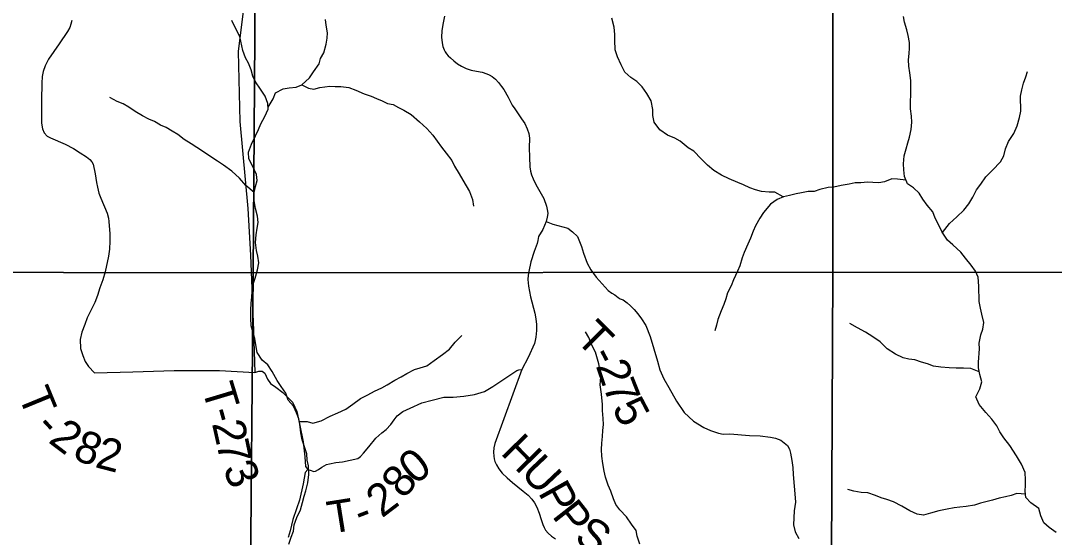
# Model space of a CAD drawing. Extents: x 0 to 34, y -8.9 to 22.
# Drawn here: x 24.719 to 26.538, y 19.856 to 20.766 of the extents above; entities that cross this region are included whole.
import ezdxf

# ---------------------------------------------------------------- set-up
doc = ezdxf.new("R2010")
doc.units = 0
for name, color, linetype in [('GM_X_Corporation', 7, 'Continuous'), ('GM_X_Minor_River', 7, 'Continuous'), ('GM_X_Township_Road', 7, 'Continuous'), ('GM_X_Township_Road_Text', 7, 'Continuous')]:
    doc.layers.add(name, color=color, linetype=linetype)

msp = doc.modelspace()

# ---------------------------------------------------------------- linework, layer by layer
at = {"layer": 'GM_X_Corporation'}
for points in [[(24.1402, 21.3227), (24.1588, 21.3221), (25.1357, 21.3204), (25.1285, 20.3218), (24.1258, 20.3236)], [(25.1357, 21.3204), (25.1645, 21.3207), (26.1479, 21.3194), (26.1486, 20.3228), (25.1285, 20.3218)], [(26.1479, 21.3194), (26.1865, 21.3191), (27.2076, 21.3201), (27.2068, 20.322), (26.1486, 20.3228)], [(25.1285, 20.3218), (25.1197, 19.3292), (24.1109, 19.3387), (24.1258, 20.3236)], [(25.1285, 20.3218), (26.1486, 20.3228), (26.1441, 19.3197), (25.1197, 19.3292)], [(27.2068, 20.322), (27.2053, 19.3094), (26.1441, 19.3197), (26.1486, 20.3228)]]:
    msp.add_lwpolyline(points, close=True, dxfattribs=at)
at = {"layer": 'GM_X_Minor_River'}
for points in [[(25.1208, 20.5223), (25.1204, 20.5341), (25.1252, 20.5482), (25.1327, 20.563), (25.1376, 20.5744), (25.1417, 20.5843), (25.1492, 20.5969), (25.1548, 20.6098), (25.1543, 20.62), (25.1493, 20.6329), (25.1413, 20.645), (25.1325, 20.6582), (25.1278, 20.668), (25.1247, 20.679), (25.1201, 20.6907), (25.1147, 20.7006), (25.1101, 20.7134), (25.105, 20.7381), (25.0996, 20.7479), (25.0907, 20.7664)], [(25.1546, 20.6135), (25.1638, 20.6284), (25.1679, 20.6387), (25.1811, 20.646), (25.1918, 20.6476), (25.2039, 20.6488), (25.2141, 20.653), (25.2277, 20.6649), (25.2345, 20.6759), (25.2443, 20.69), (25.2472, 20.6995), (25.2525, 20.7091), (25.2569, 20.7243), (25.2584, 20.7349), (25.2591, 20.7444), (25.2567, 20.758), (25.2555, 20.7682)], [(26.0612, 20.4554), (26.0465, 20.4639), (26.0367, 20.4635), (26.023, 20.4649), (26.0123, 20.4678), (26.0024, 20.4716), (25.9914, 20.4764), (25.9811, 20.4805), (25.9659, 20.4869), (25.9525, 20.4936), (25.9392, 20.5019), (25.9281, 20.5113), (25.917, 20.5226), (25.9037, 20.5358), (25.8941, 20.5418), (25.88, 20.5538), (25.8705, 20.5587), (25.8575, 20.5643), (25.8438, 20.5737), (25.8342, 20.5873), (25.8319, 20.599), (25.8318, 20.6093), (25.8287, 20.6248), (25.821, 20.6373), (25.8129, 20.6494), (25.8034, 20.6584), (25.7931, 20.6659), (25.7824, 20.6753), (25.7762, 20.6878), (25.7697, 20.7022), (25.7654, 20.7147), (25.7649, 20.7317), (25.7649, 20.7412), (25.7636, 20.7545), (25.7597, 20.7704)], [(26.4047, 20.1541), (26.405, 20.1639), (26.4064, 20.1875), (26.4059, 20.1977), (26.4089, 20.2121), (26.4126, 20.2224), (26.4141, 20.2338), (26.4109, 20.2486), (26.4082, 20.2592), (26.4058, 20.2713), (26.4057, 20.2978), (26.4044, 20.3138), (26.3994, 20.3243), (26.3921, 20.3353), (26.3822, 20.3474), (26.3738, 20.3579), (26.3596, 20.3707), (26.3501, 20.379), (26.3409, 20.3934), (26.3343, 20.407), (26.3289, 20.4176), (26.3247, 20.4289), (26.3144, 20.441), (26.3067, 20.4512), (26.3002, 20.4621), (26.2906, 20.4712), (26.2799, 20.4783), (26.2745, 20.4912), (26.2733, 20.5029), (26.2729, 20.5135), (26.2743, 20.5276), (26.2773, 20.5401), (26.2806, 20.5504), (26.2832, 20.5606), (26.2861, 20.5739), (26.2876, 20.5868), (26.2871, 20.5975), (26.2855, 20.6103), (26.2851, 20.6225), (26.2857, 20.6365), (26.286, 20.6486), (26.2856, 20.6604), (26.284, 20.6737), (26.2824, 20.6858), (26.2819, 20.6968), (26.283, 20.7082), (26.2837, 20.7177), (26.2836, 20.7275), (26.2809, 20.74), (26.2785, 20.7499), (26.2746, 20.7631), (26.2727, 20.773)], [(26.3414, 20.3925), (26.3537, 20.4086), (26.3669, 20.4205), (26.3793, 20.4319), (26.388, 20.4434), (26.3951, 20.4548), (26.4015, 20.4681), (26.4087, 20.478), (26.4177, 20.4906), (26.4298, 20.5024), (26.4433, 20.5173), (26.4493, 20.5276), (26.4523, 20.5401), (26.4575, 20.5527), (26.4673, 20.5671), (26.4729, 20.5805), (26.477, 20.5953), (26.4792, 20.6067), (26.479, 20.6328), (26.4812, 20.6439), (26.4838, 20.6556), (26.4879, 20.667), (26.4913, 20.6765)], [(25.2138, 20.6529), (25.2256, 20.6471), (25.2351, 20.6452), (25.2457, 20.6483), (25.2631, 20.6503), (25.273, 20.65), (25.2825, 20.6501), (25.2965, 20.6483), (25.3091, 20.6434), (25.324, 20.6371), (25.3358, 20.6326), (25.3453, 20.6289), (25.3556, 20.6244), (25.3651, 20.6199), (25.3746, 20.6181), (25.3841, 20.6128), (25.3936, 20.6079), (25.4066, 20.6004), (25.4211, 20.5876), (25.4341, 20.5756), (25.4448, 20.5639), (25.4521, 20.5533), (25.4601, 20.5431), (25.4678, 20.5326), (25.4778, 20.5194), (25.4828, 20.5095), (25.4912, 20.4959), (25.4973, 20.485), (25.5031, 20.4748), (25.5089, 20.4649), (25.5143, 20.4509), (25.5163, 20.4388)], [(25.1303, 20.4629), (25.1154, 20.4753), (25.1043, 20.4881), (25.0906, 20.5009), (25.0765, 20.5111), (25.0658, 20.5182), (25.0524, 20.5272), (25.0395, 20.5362), (25.0292, 20.5426), (25.0193, 20.5486), (25.0071, 20.5565), (24.9956, 20.5651), (24.9861, 20.5712), (24.9754, 20.5775), (24.9655, 20.582), (24.9545, 20.5884), (24.9449, 20.5925), (24.9339, 20.5981), (24.9209, 20.606), (24.9095, 20.6135), (24.8996, 20.6191), (24.8889, 20.6232), (24.876, 20.6304)], [(25.1914, 19.8435), (25.1954, 19.856), (25.1992, 19.8663), (25.2006, 19.8777), (25.2055, 19.8906), (25.2115, 19.9043), (25.2155, 19.9172), (25.2181, 19.9279), (25.2211, 19.9374), (25.2244, 19.9514), (25.2262, 19.9662), (25.2258, 19.9814), (25.2234, 19.9913), (25.223, 20.0026), (25.2183, 20.017), (25.2148, 20.0276), (25.2125, 20.0397), (25.2105, 20.0549), (25.2085, 20.0644), (25.2046, 20.075), (25.1992, 20.0867), (25.1901, 20.0972), (25.1862, 20.1093), (25.1778, 20.1214), (25.1708, 20.132), (25.1616, 20.1475), (25.154, 20.1592), (25.1444, 20.1675), (25.1352, 20.1815), (25.1336, 20.1913), (25.1316, 20.2057), (25.1278, 20.2178), (25.1247, 20.2284), (25.1242, 20.2417), (25.1241, 20.2557), (25.1251, 20.2683), (25.1262, 20.2785), (25.1269, 20.2887), (25.1283, 20.3016), (25.1317, 20.3119), (25.1362, 20.3267), (25.1383, 20.3393), (25.1364, 20.351), (25.1344, 20.3609), (25.1328, 20.3753), (25.1338, 20.3885), (25.1357, 20.4003), (25.1371, 20.4102), (25.1359, 20.4212), (25.1324, 20.4352), (25.1304, 20.4492), (25.1303, 20.4632), (25.1325, 20.4735), (25.1355, 20.4841), (25.1343, 20.4951), (25.1277, 20.5087), (25.1208, 20.5223)], [(26.2771, 20.485), (26.2624, 20.4865), (26.2522, 20.4872), (26.2393, 20.4822), (26.2294, 20.4799), (26.2192, 20.481), (26.2093, 20.4813), (26.1979, 20.4804), (26.1877, 20.48), (26.177, 20.478), (26.163, 20.4757), (26.1501, 20.4725), (26.1403, 20.4717), (26.1258, 20.4682), (26.1156, 20.4651), (26.1054, 20.4647), (26.0936, 20.4627), (26.0841, 20.4607), (26.072, 20.458), (26.0618, 20.4556), (26.0508, 20.4506), (26.0387, 20.4426), (26.0263, 20.4277), (26.0199, 20.4178), (26.0124, 20.4045), (26.0082, 20.395), (26.0034, 20.3828), (25.9989, 20.3722), (25.9925, 20.3573), (25.9888, 20.3478), (25.9847, 20.3342), (25.9806, 20.3246), (25.9739, 20.3091), (25.9694, 20.2984), (25.9634, 20.2862), (25.9601, 20.2756), (25.9567, 20.2657), (25.9518, 20.2547), (25.9459, 20.2395), (25.944, 20.2292), (25.9411, 20.2193)], [(26.4061, 20.1471), (26.3914, 20.1529), (26.3785, 20.1539), (26.3656, 20.1538), (26.3535, 20.1541), (26.3386, 20.1552), (26.3257, 20.157), (26.3151, 20.1611), (26.3048, 20.1644), (26.293, 20.1685), (26.282, 20.1696), (26.2725, 20.1718), (26.2588, 20.1782), (26.2443, 20.1879), (26.232, 20.2), (26.2191, 20.209), (26.2061, 20.2169), (26.192, 20.2248), (26.1787, 20.2323)], [(25.2095, 20.0595), (25.2233, 20.0599), (25.2332, 20.0569), (25.248, 20.0608), (25.2639, 20.0693), (25.2772, 20.0747), (25.2915, 20.0816), (25.3036, 20.0904), (25.3176, 20.1), (25.3305, 20.1069), (25.3418, 20.113), (25.3547, 20.1192), (25.3645, 20.1242), (25.3778, 20.1322), (25.3888, 20.1384), (25.399, 20.1441), (25.4122, 20.151), (25.4224, 20.1541), (25.4338, 20.1576), (25.447, 20.1672), (25.4614, 20.1775), (25.4742, 20.1871), (25.484, 20.1993), (25.4957, 20.2111)], [(25.8091, 19.8434), (25.8041, 19.8574), (25.8025, 19.8676), (25.7941, 19.8789), (25.7853, 19.8914), (25.7738, 19.9038), (25.7665, 19.9136), (25.7627, 19.9235), (25.7576, 19.9371), (25.7534, 19.9473), (25.7487, 19.9617), (25.746, 19.9719), (25.744, 19.9855), (25.742, 19.9984), (25.7412, 20.0106), (25.7423, 20.0212), (25.7433, 20.033), (25.744, 20.0436), (25.7447, 20.0546), (25.7446, 20.0652), (25.7434, 20.0792), (25.743, 20.0895), (25.7413, 20.1077), (25.7393, 20.124), (25.74, 20.1384), (25.7392, 20.1478), (25.7368, 20.1615), (25.7306, 20.1819), (25.724, 20.1952), (25.719, 20.2076), (25.7133, 20.2175)], [(26.5418, 19.8641), (26.5292, 19.8731), (26.5197, 19.881), (26.5146, 19.8935), (26.5111, 19.9064), (26.497, 19.9161), (26.4882, 19.9259), (26.487, 19.9369), (26.4873, 19.9472), (26.4877, 19.957), (26.4872, 19.9699), (26.4806, 19.9847), (26.4718, 19.999), (26.4603, 20.0171), (26.4496, 20.0311), (26.4427, 20.0417), (26.4369, 20.0523), (26.4285, 20.064), (26.4178, 20.0757), (26.4063, 20.0896), (26.4001, 20.1029), (26.4072, 20.1173), (26.4106, 20.1298), (26.4071, 20.1423), (26.4047, 20.1541)], [(26.4876, 19.9316), (26.4722, 19.9326), (26.4624, 19.9292), (26.4525, 19.9268), (26.4415, 19.9245), (26.4298, 19.921), (26.4086, 19.9155), (26.398, 19.9124), (26.3832, 19.9097), (26.3722, 19.9089), (26.3623, 19.9077), (26.3498, 19.9053), (26.335, 19.9025), (26.3202, 19.8983), (26.3081, 19.8944), (26.2967, 19.8966), (26.2841, 19.9022), (26.27, 19.9105), (26.2552, 19.918), (26.2434, 19.922), (26.2335, 19.925), (26.2239, 19.9291), (26.2099, 19.934), (26.1985, 19.9347), (26.1852, 19.9368), (26.1749, 19.9398)]]:
    msp.add_lwpolyline(points, dxfattribs=at)
at = {"layer": 'GM_X_Township_Road'}
for points in [[(25.1807, 21.182), (25.1812, 21.18), (25.1885, 21.1491), (25.1869, 21.1035), (25.1686, 21.0654), (25.1509, 21.0064), (25.1361, 20.9053), (25.1162, 20.8255), (25.1019, 20.7115), (25.1048, 20.5881), (25.1188, 20.4352), (25.124, 20.3529), (25.1288, 20.2201), (25.1313, 20.146)], [(25.4651, 20.7735), (25.4623, 20.7589), (25.4604, 20.7478), (25.4601, 20.7365), (25.461, 20.7271), (25.4624, 20.7204), (25.4645, 20.7143), (25.4662, 20.711), (25.4685, 20.7074), (25.4713, 20.704), (25.4754, 20.7001), (25.4813, 20.6951), (25.4881, 20.6899), (25.495, 20.6855), (25.5031, 20.6816), (25.5122, 20.6788), (25.5217, 20.6769), (25.5313, 20.6749), (25.5396, 20.6723), (25.5436, 20.6705), (25.5489, 20.6677), (25.5551, 20.6627), (25.5604, 20.6571), (25.5656, 20.6499), (25.5694, 20.6444), (25.5769, 20.6308), (25.5844, 20.6172), (25.589, 20.6105), (25.6008, 20.5931), (25.6064, 20.5844), (25.6109, 20.5754), (25.6135, 20.567), (25.6145, 20.5586), (25.6139, 20.5419), (25.6149, 20.5251), (25.6153, 20.5084), (25.6163, 20.5006), (25.6181, 20.4941), (25.6213, 20.4873), (25.6261, 20.4771), (25.6398, 20.4524), (25.6446, 20.4388), (25.6465, 20.4305), (25.6469, 20.4263), (25.646, 20.4199), (25.6442, 20.4123), (25.6381, 20.3982), (25.6305, 20.3854), (25.6296, 20.3788), (25.6283, 20.3731), (25.6228, 20.3592), (25.6169, 20.3409), (25.6133, 20.3239), (25.6124, 20.3173), (25.6119, 20.3098), (25.6129, 20.2983), (25.6145, 20.2886), (25.6166, 20.279), (25.6243, 20.2506), (25.6258, 20.2407), (25.6268, 20.2308), (25.6271, 20.2197), (25.6261, 20.2085), (25.6248, 20.2026), (25.6235, 20.1971), (25.6122, 20.1725), (25.6014, 20.1515), (25.5539, 20.0208), (25.5521, 20.0131), (25.5514, 20.0058), (25.5519, 19.9988), (25.5526, 19.9936), (25.554, 19.989), (25.5565, 19.9833), (25.5605, 19.9764), (25.5667, 19.9688), (25.5754, 19.9601), (25.5847, 19.9521), (25.6034, 19.9371), (25.6122, 19.9297), (25.6187, 19.9229), (25.6235, 19.9161), (25.6279, 19.9085), (25.6317, 19.8983), (25.6352, 19.8867), (25.6383, 19.8782), (25.6403, 19.873), (25.643, 19.8684), (25.6478, 19.8627), (25.6535, 19.8579), (25.6606, 19.8532)], [(24.8093, 20.7664), (24.8077, 20.7596), (24.8056, 20.7539), (24.8019, 20.7467), (24.7872, 20.725), (24.768, 20.6979), (24.7623, 20.6863), (24.7589, 20.6763), (24.7572, 20.6672), (24.7568, 20.6557), (24.756, 20.6257), (24.7561, 20.5853), (24.7574, 20.5752), (24.7609, 20.5682), (24.7657, 20.5624), (24.772, 20.5593), (24.7973, 20.5481), (24.812, 20.5404), (24.8242, 20.5328), (24.8354, 20.5257), (24.841, 20.5211), (24.8447, 20.5173), (24.8467, 20.513), (24.8504, 20.4962), (24.853, 20.4805), (24.8547, 20.4726), (24.857, 20.4617), (24.8604, 20.4534), (24.8712, 20.4267), (24.8736, 20.4181), (24.8747, 20.4121), (24.8753, 20.4046), (24.8762, 20.3907), (24.8764, 20.3775), (24.8755, 20.363), (24.8739, 20.3507), (24.8679, 20.3231), (24.8639, 20.3094), (24.8588, 20.2952), (24.8542, 20.2817), (24.8495, 20.2691), (24.8364, 20.2421), (24.8319, 20.2303), (24.827, 20.217), (24.8242, 20.2041), (24.8248, 20.1882), (24.8285, 20.1761), (24.8327, 20.1654), (24.8385, 20.1567), (24.849, 20.1453), (24.9166, 20.1473), (24.9892, 20.1497), (25.0689, 20.1497), (25.1313, 20.146)], [(25.6442, 20.4123), (25.6558, 20.4074), (25.682, 20.4001), (25.6905, 20.394), (25.6991, 20.3853), (25.7063, 20.368), (25.7097, 20.3564), (25.7162, 20.3386), (25.7224, 20.3269), (25.7318, 20.3138), (25.7531, 20.2906), (25.7599, 20.2858), (25.7651, 20.2829), (25.7709, 20.278), (25.7741, 20.2759), (25.7796, 20.2738), (25.7868, 20.2685), (25.7927, 20.2634), (25.799, 20.257), (25.8056, 20.2495), (25.812, 20.2408), (25.8194, 20.2285), (25.8269, 20.2096), (25.84, 20.166), (25.8443, 20.1509), (25.8513, 20.1349), (25.8602, 20.1195), (25.8734, 20.0955), (25.8867, 20.0757), (25.9031, 20.0602), (25.9216, 20.0488), (25.9334, 20.0435), (25.9472, 20.0388), (25.9558, 20.0374), (25.9671, 20.0379), (26.0021, 20.0348), (26.0207, 20.0341), (26.0388, 20.0321), (26.0479, 20.03), (26.057, 20.0265), (26.0631, 20.022), (26.0687, 20.0175), (26.0723, 20.0107), (26.0738, 20.004), (26.0765, 19.9908), (26.0784, 19.9788), (26.0788, 19.9665), (26.0822, 19.9254), (26.083, 19.9176), (26.0806, 19.9025), (26.0796, 19.8778), (26.0825, 19.8651), (26.0885, 19.8533)], [(25.1313, 20.146), (25.1385, 20.1481), (25.1443, 20.1481), (25.1491, 20.1449), (25.1534, 20.1341), (25.1592, 20.1267), (25.1682, 20.12), (25.1809, 20.1109), (25.1979, 20.0935), (25.2019, 20.0851), (25.2052, 20.077), (25.2098, 20.0555), (25.2164, 20.0239), (25.2194, 19.9971), (25.2204, 19.9806), (25.2248, 19.9752)], [(25.2248, 19.9752), (25.2288, 19.9737), (25.2349, 19.9718), (25.2381, 19.9723), (25.2436, 19.9751), (25.2495, 19.9792), (25.2575, 19.9838), (25.2626, 19.9853), (25.2738, 19.9877), (25.2859, 19.9884), (25.2991, 19.9913), (25.3125, 19.9943), (25.3174, 19.998), (25.3226, 20.0038), (25.3319, 20.0148), (25.3442, 20.0304), (25.3549, 20.0395), (25.3624, 20.0458), (25.3704, 20.0543), (25.3764, 20.0624), (25.3821, 20.0695), (25.3916, 20.0771), (25.4048, 20.0834), (25.4251, 20.0925), (25.4437, 20.0975), (25.4638, 20.1025), (25.4805, 20.1026), (25.4992, 20.104), (25.5178, 20.1075), (25.5354, 20.1124), (25.5503, 20.1211), (25.5678, 20.1328), (25.5925, 20.1495), (25.5962, 20.1509), (25.6014, 20.1515)], [(25.2248, 19.9752), (25.2202, 19.97), (25.2167, 19.9497), (25.2101, 19.9213), (25.2045, 19.9056), (25.1985, 19.887), (25.1936, 19.8668), (25.1918, 19.8611), (25.1899, 19.8551)]]:
    msp.add_lwpolyline(points, dxfattribs=at)

# ---------------------------------------------------------------- texts
at = {"layer": 'GM_X_Township_Road_Text'}
for s, rotation, p in [('T', 314.9485, (25.6938, 20.2032)), ('-', 297.6055, (25.7211, 20.1767)), ('2', 288.6785, (25.731, 20.1582)), ('7', 291.5766, (25.7433, 20.1221)), ('T', 292.3601, (24.7141, 20.1063)), ('T', 286.7772, (25.0375, 20.1183)), ('5', 297.7572, (25.759, 20.0835)), ('-', 285.4071, (25.0497, 20.078)), ('-', 312.8616, (24.7422, 20.0484)), ('2', 322.9202, (24.7661, 20.024)), ('2', 282.644, (25.0557, 20.0562)), ('8', 338.6116, (24.8088, 19.9947)), ('2', 345.4553, (24.8484, 19.9796)), ('7', 281.9937, (25.0634, 20.0222)), ('H', 314.2375, (25.5621, 20.0035)), ('0', 38.4136, (25.4132, 19.9467)), ('3', 293.18, (25.0743, 19.9765)), ('U', 313.4389, (25.5968, 19.9678)), ('8', 52.6308, (25.3946, 19.9215)), ('P', 299.1414, (25.629, 19.9345)), ('2', 37.2426, (25.355, 19.8886)), ('T', 9.0459, (25.2635, 19.8617)), ('P', 308.1364, (25.653, 19.8929)), ('-', 21.0139, (25.3179, 19.8718)), ('S', 326.3499, (25.6911, 19.8495))]:
    msp.add_text(s, height=0.0568, rotation=rotation, dxfattribs=at).set_placement(p)

doc.saveas('drawing.dxf')
